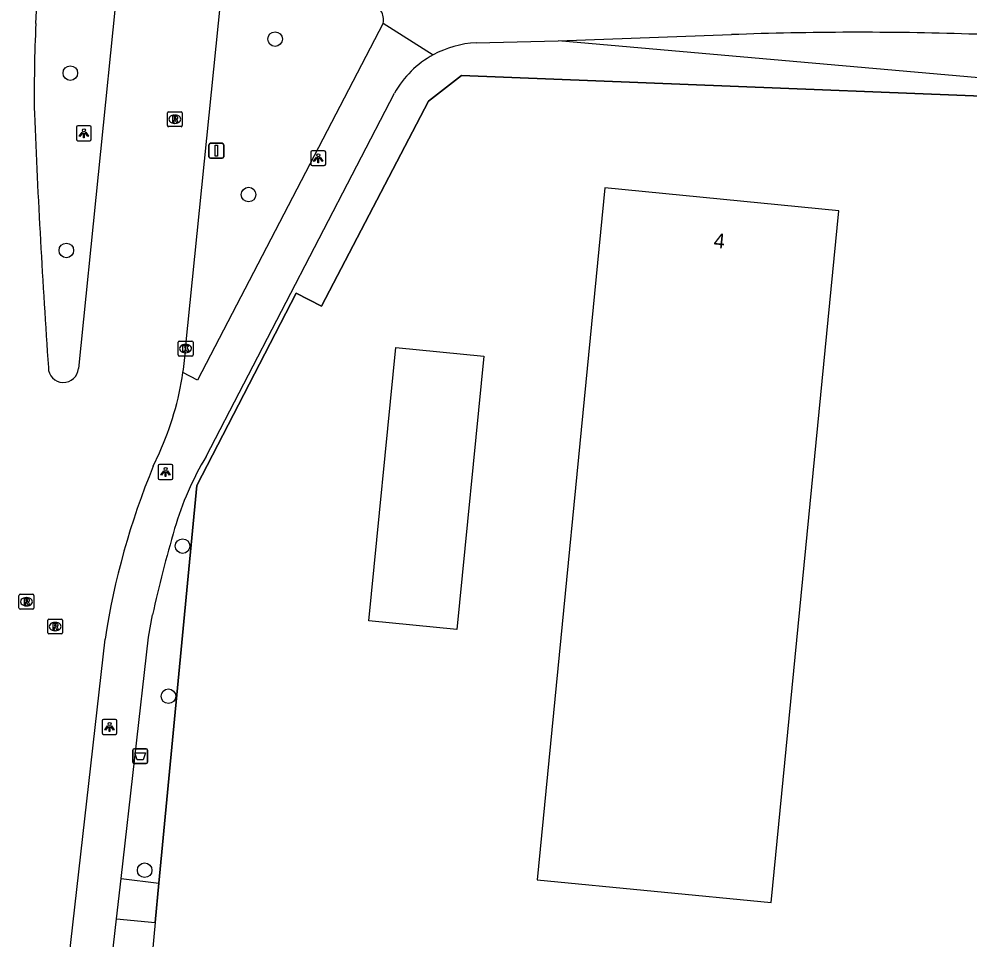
# Model space of a CAD drawing. Extents: x 161848 to 162726, y 385382 to 386521.
# Drawn here: x 162169.1 to 162232.8, y 386400.6 to 386462.3 of the extents above; entities that cross this region are included whole.
import ezdxf

# ---------------------------------------------------------------- set-up
doc = ezdxf.new("R2010")
doc.units = 0
for name, color, linetype in [('IMGEO_Afvalbak', 7, 'Continuous'), ('IMGEO_Boom', 7, 'Continuous'), ('IMGEO_Groenvoorziening', 7, 'Continuous'), ('IMGEO_Hek', 7, 'Continuous'), ('IMGEO_Kolk', 7, 'Continuous'), ('IMGEO_Lichtpunt', 7, 'Continuous'), ('IMGEO_Pand', 7, 'Continuous'), ('IMGEO_Pand_nummerreeks', 7, 'Continuous'), ('IMGEO_Pand_vergunning_verleend', 7, 'Continuous'), ('IMGEO_Rijbaan_lokaal_open', 7, 'Continuous'), ('IMGEO_Rioolput', 7, 'Continuous'), ('IMGEO_Verkeersbordpaal', 7, 'Continuous'), ('IMGEO_Voetpad_open', 7, 'Continuous')]:
    doc.layers.add(name, color=color, linetype=linetype)

msp = doc.modelspace()

# ---------------------------------------------------------------- linework, layer by layer
at = {"layer": 'IMGEO_Afvalbak'}
for p, q in [((162176.721, 386412.506), (162176.721, 386413.306)), ((162176.721, 386413.306), (162176.721, 386412.506)), ((162176.821, 386413.406), (162177.611, 386413.406)), ((162177.611, 386413.406), (162176.821, 386413.406)), ((162177.711, 386413.306), (162177.711, 386412.506)), ((162177.711, 386412.506), (162177.711, 386413.306)), ((162177.611, 386412.406), (162176.821, 386412.406)), ((162176.821, 386412.406), (162177.611, 386412.406))]:
    msp.add_line(p, q, dxfattribs=at)
msp.add_lwpolyline([(162176.864, 386413.12), (162177.568, 386413.12), (162177.419, 386412.65), (162177.013, 386412.65), (162176.864, 386413.12)], dxfattribs=at)
for centre, start, end in [((162176.821, 386413.306), 90, 180), ((162176.821, 386413.306), 90, 180), ((162177.611, 386413.306), 0, 90), ((162177.611, 386413.306), 360, 90), ((162176.821, 386412.506), 180, 270), ((162176.821, 386412.506), 180, 270), ((162177.611, 386412.506), 270, 0), ((162177.611, 386412.506), 270, 0)]:
    msp.add_arc(centre, 0.1, start, end, dxfattribs=at)
at = {"layer": 'IMGEO_Boom'}
for centre in [(162186.254, 386460.98), (162172.528, 386458.704), (162184.478, 386450.558), (162172.263, 386446.814), (162180.05, 386426.989), (162179.107, 386416.924), (162177.51, 386405.253)]:
    msp.add_circle(centre, 0.489, dxfattribs=at)
at = {"layer": 'IMGEO_Groenvoorziening'}
for points in [[(162243.595, 386457.479), (162205.24, 386460.863)], [(162178.47, 386404.378), (162180.999, 386431.06), (162187.674, 386443.939), (162189.361, 386443.065), (162196.535, 386456.809), (162198.755, 386458.546), (162250.514, 386456.492)], [(162178.22, 386401.743), (162177.72, 386396.465), (162174.416, 386391.373)]]:
    msp.add_lwpolyline(points, dxfattribs=at)
at = {"layer": 'IMGEO_Hek'}
for points in [[(162250.514, 386456.492), (162198.755, 386458.546), (162196.535, 386456.809), (162189.361, 386443.065), (162187.674, 386443.939), (162180.999, 386431.06), (162178.47, 386404.378)], [(162178.47, 386404.378), (162178.22, 386401.743)], [(162178.22, 386401.743), (162177.72, 386396.465)]]:
    msp.add_lwpolyline(points, dxfattribs=at)
at = {"layer": 'IMGEO_Kolk'}
for p, q in [((162179.751, 386439.807), (162179.751, 386440.659)), ((162179.826, 386440.733), (162180.678, 386440.733)), ((162180.239, 386440.513), (162180.264, 386440.513)), ((162180.752, 386440.659), (162180.752, 386439.807)), ((162180.262, 386439.953), (162180.237, 386439.953)), ((162180.678, 386439.733), (162179.826, 386439.733))]:
    msp.add_line(p, q, dxfattribs=at)
for points in [[(162179.751, 386439.807), (162179.751, 386440.659)], [(162179.826, 386440.733), (162180.678, 386440.733)], [(162180.072, 386440.433), (162180.195, 386440.433), (162180.195, 386440.282), (162180.325, 386440.433), (162180.489, 386440.433), (162180.343, 386440.282), (162180.496, 386440.033), (162180.344, 386440.033), (162180.259, 386440.197), (162180.195, 386440.13), (162180.195, 386440.033), (162180.072, 386440.033), (162180.072, 386440.433)], [(162180.752, 386440.659), (162180.752, 386439.807)], [(162180.678, 386439.733), (162179.826, 386439.733)]]:
    msp.add_lwpolyline(points, dxfattribs=at)
for centre, start, end in [((162179.828, 386440.657), 91.55205, 178.44795), ((162179.828, 386440.657), 91.55205, 178.44795), ((162180.676, 386440.657), 1.55205, 88.44795), ((162180.676, 386440.657), 1.55205, 88.44795), ((162179.828, 386439.809), 181.55205, 268.44795), ((162179.828, 386439.809), 181.55205, 268.44795), ((162180.676, 386439.809), 271.55205, 358.44795), ((162180.676, 386439.809), 271.55205, 358.44795)]:
    msp.add_arc(centre, 0.0765, start, end, dxfattribs=at)
for centre, major_axis, ratio, start_param, end_param in [((162180.238, 386440.233), (-0.387, 0.002), 0.722429, 4.712389, 7.853982), ((162180.263, 386440.233), (-0.39, 0.002), 0.717154, 1.570796, 4.712389)]:
    msp.add_ellipse(centre, major_axis=major_axis, ratio=ratio, start_param=start_param, end_param=end_param, dxfattribs=at)
at = {"layer": 'IMGEO_Lichtpunt'}
for p, q in [((162172.938, 386455.069), (162172.938, 386454.262)), ((162172.938, 386455.069), (162172.938, 386454.262)), ((162173.84, 386455.164), (162173.032, 386455.164)), ((162173.84, 386455.164), (162173.032, 386455.164)), ((162173.934, 386454.262), (162173.934, 386455.069)), ((162173.934, 386454.262), (162173.934, 386455.069)), ((162173.032, 386454.168), (162173.84, 386454.168)), ((162173.032, 386454.168), (162173.84, 386454.168)), ((162188.651, 386453.399), (162188.651, 386452.592)), ((162188.651, 386453.399), (162188.651, 386452.592)), ((162189.553, 386453.494), (162188.745, 386453.494)), ((162189.553, 386453.494), (162188.745, 386453.494)), ((162189.647, 386452.592), (162189.647, 386453.399)), ((162189.647, 386452.592), (162189.647, 386453.399)), ((162188.745, 386452.498), (162189.553, 386452.498)), ((162188.745, 386452.498), (162189.553, 386452.498)), ((162178.412, 386432.36), (162178.412, 386431.553)), ((162178.412, 386432.36), (162178.412, 386431.553)), ((162179.314, 386432.455), (162178.506, 386432.455)), ((162179.314, 386432.455), (162178.506, 386432.455)), ((162179.408, 386431.553), (162179.408, 386432.36)), ((162179.408, 386431.553), (162179.408, 386432.36)), ((162178.506, 386431.459), (162179.314, 386431.459)), ((162178.506, 386431.459), (162179.314, 386431.459)), ((162174.657, 386415.264), (162174.657, 386414.457)), ((162174.657, 386415.264), (162174.657, 386414.457)), ((162175.559, 386415.359), (162174.751, 386415.359)), ((162175.559, 386415.359), (162174.751, 386415.359)), ((162175.653, 386414.457), (162175.653, 386415.264)), ((162175.653, 386414.457), (162175.653, 386415.264)), ((162174.751, 386414.363), (162175.559, 386414.363)), ((162174.751, 386414.363), (162175.559, 386414.363))]:
    msp.add_line(p, q, dxfattribs=at)
for points in [[(162173.312, 386454.733), (162173.351, 386454.705), (162173.163, 386454.443), (162173.125, 386454.47), (162173.312, 386454.733)], [(162173.414, 386454.685), (162173.461, 386454.685), (162173.461, 386454.363), (162173.414, 386454.363), (162173.414, 386454.685)], [(162173.524, 386454.705), (162173.562, 386454.732), (162173.749, 386454.47), (162173.71, 386454.442), (162173.524, 386454.705)], [(162189.025, 386453.063), (162189.064, 386453.035), (162188.876, 386452.773), (162188.838, 386452.8), (162189.025, 386453.063)], [(162189.127, 386453.015), (162189.174, 386453.015), (162189.174, 386452.693), (162189.127, 386452.693), (162189.127, 386453.015)], [(162189.237, 386453.035), (162189.275, 386453.062), (162189.462, 386452.8), (162189.423, 386452.772), (162189.237, 386453.035)], [(162178.786, 386432.024), (162178.825, 386431.996), (162178.637, 386431.734), (162178.599, 386431.761), (162178.786, 386432.024)], [(162178.888, 386431.976), (162178.935, 386431.976), (162178.935, 386431.654), (162178.888, 386431.654), (162178.888, 386431.976)], [(162178.998, 386431.996), (162179.036, 386432.023), (162179.223, 386431.761), (162179.184, 386431.733), (162178.998, 386431.996)], [(162175.031, 386414.928), (162175.07, 386414.9), (162174.882, 386414.638), (162174.844, 386414.665), (162175.031, 386414.928)], [(162175.243, 386414.9), (162175.281, 386414.927), (162175.468, 386414.665), (162175.429, 386414.637), (162175.243, 386414.9)], [(162175.133, 386414.88), (162175.18, 386414.88), (162175.18, 386414.558), (162175.133, 386414.558), (162175.133, 386414.88)]]:
    msp.add_lwpolyline(points, dxfattribs=at)
for centre in [(162173.437, 386454.867), (162189.15, 386453.197), (162178.911, 386432.158), (162175.156, 386415.062)]:
    msp.add_circle(centre, 0.0994, dxfattribs=at)
for centre, start, end in [((162173.032, 386455.069), 90, 180), ((162173.032, 386455.069), 90, 180), ((162173.84, 386455.069), 0, 90), ((162173.84, 386455.069), 0, 90), ((162173.032, 386454.262), 180, 270), ((162173.032, 386454.262), 180, 270), ((162173.84, 386454.262), 270, 0), ((162173.84, 386454.262), 270, 360), ((162188.745, 386453.399), 90, 180), ((162188.745, 386453.399), 90, 180), ((162189.553, 386453.399), 0, 90), ((162189.553, 386453.399), 0, 90), ((162188.745, 386452.592), 180, 270), ((162188.745, 386452.592), 180, 270), ((162189.553, 386452.592), 270, 0), ((162189.553, 386452.592), 270, 360), ((162178.506, 386432.36), 90, 180), ((162178.506, 386432.36), 90, 180), ((162179.314, 386432.36), 0, 90), ((162179.314, 386432.36), 0, 90), ((162178.506, 386431.553), 180, 270), ((162178.506, 386431.553), 180, 270), ((162179.314, 386431.553), 270, 0), ((162179.314, 386431.553), 270, 360), ((162174.751, 386415.264), 90, 180), ((162174.751, 386415.264), 90, 180), ((162175.559, 386415.264), 0, 90), ((162175.559, 386415.264), 0, 90), ((162174.751, 386414.457), 180, 270), ((162174.751, 386414.457), 180, 270), ((162175.559, 386414.457), 270, 0), ((162175.559, 386414.457), 270, 360)]:
    msp.add_arc(centre, 0.0946, start, end, dxfattribs=at)
at = {"layer": 'IMGEO_Pand'}
msp.add_lwpolyline([(162224.053, 386449.469), (162208.366, 386450.999), (162203.822, 386404.621), (162219.512, 386403.092), (162224.053, 386449.469)], dxfattribs=at)
at = {"layer": 'IMGEO_Pand_vergunning_verleend'}
msp.add_lwpolyline([(162192.534, 386421.981), (162194.356, 386440.308), (162200.256, 386439.721), (162198.433, 386421.394), (162192.534, 386421.981)], dxfattribs=at)
at = {"layer": 'IMGEO_Rijbaan_lokaal_open'}
for points in [[(162170.217, 386462.026), (162170.382, 386465.025), (162170.424, 386465.481)], [(162175.718, 386464.939), (162173.071, 386438.895)], [(162180.252, 386440.233), (162182.626, 386463.592), (162182.695, 386464.291)], [(162178.091, 386432.339), (162178.498, 386433.25)], [(162171.607, 386391.926), (162174.858, 386420.746)]]:
    msp.add_lwpolyline(points, dxfattribs=at)
for centre, radius, start, end in [((162268.741, 386457.442), 98.631, 177.33624, 180.83896), ((162769.432, 386480.347), 599.805, 182.326531, 183.956383), ((162160.38, 386441.545), 19.915, 351.54859, 356.2229), ((162172.065, 386438.964), 1.009, 180.09475, 356.09641), ((162160.14, 386441.574), 20.157, 335.61025, 351.56792), ((162224.126, 386413.254), 49.835, 157.48198, 171.35309)]:
    msp.add_arc(centre, radius, start, end, dxfattribs=at)
at = {"layer": 'IMGEO_Rioolput'}
for p, q in [((162179.032, 386455.184), (162179.032, 386456.036)), ((162179.107, 386456.11), (162179.959, 386456.11)), ((162179.52, 386455.89), (162179.545, 386455.89)), ((162180.033, 386456.036), (162180.033, 386455.184)), ((162179.959, 386455.11), (162179.107, 386455.11)), ((162179.543, 386455.33), (162179.518, 386455.33)), ((162169.088, 386422.832), (162169.088, 386423.684)), ((162169.163, 386423.758), (162170.015, 386423.758)), ((162169.576, 386423.538), (162169.601, 386423.538)), ((162170.089, 386423.684), (162170.089, 386422.832)), ((162170.015, 386422.758), (162169.163, 386422.758)), ((162169.599, 386422.978), (162169.574, 386422.978)), ((162171.014, 386421.17), (162171.014, 386422.022)), ((162171.089, 386422.096), (162171.941, 386422.096)), ((162172.015, 386422.022), (162172.015, 386421.17)), ((162171.525, 386421.316), (162171.5, 386421.316)), ((162171.502, 386421.876), (162171.527, 386421.876)), ((162171.941, 386421.096), (162171.089, 386421.096))]:
    msp.add_line(p, q, dxfattribs=at)
for points in [[(162179.032, 386455.184), (162179.032, 386456.036)], [(162179.107, 386456.11), (162179.959, 386456.11)], [(162179.621, 386455.808), (162179.369, 386455.81), (162179.369, 386455.41)], [(162179.547, 386455.729), (162179.493, 386455.729), (162179.493, 386455.648)], [(162180.033, 386456.036), (162180.033, 386455.184)], [(162179.959, 386455.11), (162179.107, 386455.11)], [(162179.369, 386455.41), (162179.493, 386455.41), (162179.493, 386455.572), (162179.504, 386455.572)], [(162179.493, 386455.648), (162179.545, 386455.648)], [(162179.551, 386455.543), (162179.622, 386455.41), (162179.762, 386455.41), (162179.697, 386455.536)], [(162169.088, 386422.832), (162169.088, 386423.684)], [(162169.163, 386423.758), (162170.015, 386423.758)], [(162169.677, 386423.456), (162169.425, 386423.458), (162169.425, 386423.058)], [(162169.425, 386423.058), (162169.549, 386423.058), (162169.549, 386423.22), (162169.56, 386423.22)], [(162169.603, 386423.377), (162169.549, 386423.377), (162169.549, 386423.296)], [(162169.549, 386423.296), (162169.601, 386423.296)], [(162169.607, 386423.191), (162169.678, 386423.058), (162169.818, 386423.058), (162169.753, 386423.184)], [(162170.089, 386423.684), (162170.089, 386422.832)], [(162170.015, 386422.758), (162169.163, 386422.758)], [(162171.014, 386421.17), (162171.014, 386422.022)], [(162171.089, 386422.096), (162171.941, 386422.096)], [(162172.015, 386422.022), (162172.015, 386421.17)], [(162171.603, 386421.794), (162171.351, 386421.796), (162171.351, 386421.396)], [(162171.351, 386421.396), (162171.475, 386421.396), (162171.475, 386421.558), (162171.486, 386421.558)], [(162171.529, 386421.715), (162171.475, 386421.715), (162171.475, 386421.634)], [(162171.475, 386421.634), (162171.527, 386421.634)], [(162171.533, 386421.529), (162171.604, 386421.396), (162171.744, 386421.396), (162171.679, 386421.522)], [(162171.941, 386421.096), (162171.089, 386421.096)]]:
    msp.add_lwpolyline(points, dxfattribs=at)
for centre, radius, start, end in [((162179.109, 386456.034), 0.0765, 91.55205, 178.44795), ((162179.109, 386456.034), 0.0765, 91.55205, 178.44795), ((162179.553, 386455.633), 0.0964, 77.00612, 93.18647), ((162179.567, 386455.69), 0.0378, 276.66336, 79.67722), ((162179.62, 386455.698), 0.109, 350.36119, 89.41601), ((162179.618, 386455.698), 0.112, 277.58423, 350.98172), ((162179.957, 386456.034), 0.0765, 1.55205, 88.44795), ((162179.957, 386456.034), 0.0765, 1.55205, 88.44795), ((162179.109, 386455.186), 0.0765, 181.55205, 268.44795), ((162179.109, 386455.186), 0.0765, 181.55205, 268.44795), ((162179.503, 386455.519), 0.0533, 26.02933, 88.69889), ((162179.529, 386455.837), 0.19, 274.7715, 282.96867), ((162179.602, 386455.483), 0.108, 29.51342, 73.79051), ((162179.957, 386455.186), 0.0765, 271.55205, 358.44795), ((162179.957, 386455.186), 0.0765, 271.55205, 358.44795), ((162169.165, 386423.682), 0.0765, 91.55205, 178.44795), ((162169.165, 386423.682), 0.0765, 91.55205, 178.44795), ((162169.559, 386423.167), 0.0533, 26.02933, 88.69889), ((162169.585, 386423.485), 0.19, 274.7715, 282.96867), ((162169.609, 386423.281), 0.0964, 77.00612, 93.18647), ((162169.623, 386423.338), 0.0378, 276.66336, 79.67722), ((162169.676, 386423.346), 0.109, 350.36119, 89.41601), ((162169.674, 386423.346), 0.112, 277.58423, 350.98172), ((162169.658, 386423.131), 0.108, 29.51342, 73.79051), ((162170.013, 386423.682), 0.0765, 1.55205, 88.44795), ((162170.013, 386423.682), 0.0765, 1.55205, 88.44795), ((162169.165, 386422.834), 0.0765, 181.55205, 268.44795), ((162169.165, 386422.834), 0.0765, 181.55205, 268.44795), ((162170.013, 386422.834), 0.0765, 271.55205, 358.44795), ((162170.013, 386422.834), 0.0765, 271.55205, 358.44795), ((162171.091, 386422.02), 0.0765, 91.55205, 178.44795), ((162171.091, 386422.02), 0.0765, 91.55205, 178.44795), ((162171.939, 386422.02), 0.0765, 1.55205, 88.44795), ((162171.939, 386422.02), 0.0765, 1.55205, 88.44795), ((162171.485, 386421.505), 0.0533, 26.02933, 88.69889), ((162171.511, 386421.823), 0.19, 274.7715, 282.96867), ((162171.535, 386421.619), 0.0964, 77.00612, 93.18647), ((162171.549, 386421.676), 0.0378, 276.66336, 79.67722), ((162171.602, 386421.684), 0.109, 350.36119, 89.41601), ((162171.6, 386421.684), 0.112, 277.58423, 350.98172), ((162171.584, 386421.469), 0.108, 29.51342, 73.79051), ((162171.091, 386421.172), 0.0765, 181.55205, 268.44795), ((162171.091, 386421.172), 0.0765, 181.55205, 268.44795), ((162171.939, 386421.172), 0.0765, 271.55205, 358.44795), ((162171.939, 386421.172), 0.0765, 271.55205, 358.44795)]:
    msp.add_arc(centre, radius, start, end, dxfattribs=at)
for centre, major_axis, ratio, start_param, end_param in [((162179.519, 386455.61), (-0.387, 0.002), 0.722429, 4.712389, 7.853982), ((162179.544, 386455.61), (-0.39, 0.002), 0.717154, 1.570796, 4.712389), ((162169.575, 386423.258), (-0.387, 0.002), 0.722429, 4.712389, 7.853982), ((162169.6, 386423.258), (-0.39, 0.002), 0.717154, 1.570796, 4.712389), ((162171.501, 386421.596), (-0.387, 0.002), 0.722429, 4.712389, 7.853982), ((162171.526, 386421.596), (-0.39, 0.002), 0.717154, 1.570796, 4.712389)]:
    msp.add_ellipse(centre, major_axis=major_axis, ratio=ratio, start_param=start_param, end_param=end_param, dxfattribs=at)
at = {"layer": 'IMGEO_Verkeersbordpaal'}
for p, q in [((162181.823, 386453.098), (162181.823, 386453.898)), ((162181.823, 386453.898), (162181.823, 386453.098)), ((162181.923, 386453.998), (162182.713, 386453.998)), ((162182.713, 386453.998), (162181.923, 386453.998)), ((162182.813, 386453.898), (162182.813, 386453.098)), ((162182.813, 386453.098), (162182.813, 386453.898)), ((162182.713, 386452.998), (162181.923, 386452.998)), ((162181.923, 386452.998), (162182.713, 386452.998))]:
    msp.add_line(p, q, dxfattribs=at)
msp.add_lwpolyline([(162182.243, 386453.873), (162182.393, 386453.873), (162182.393, 386453.123), (162182.243, 386453.123), (162182.243, 386453.873)], dxfattribs=at)
for centre, start, end in [((162181.923, 386453.898), 90, 180), ((162181.923, 386453.898), 90, 180), ((162182.713, 386453.898), 0, 90), ((162182.713, 386453.898), 360, 90), ((162181.923, 386453.098), 180, 270), ((162181.923, 386453.098), 180, 270), ((162182.713, 386453.098), 270, 0), ((162182.713, 386453.098), 270, 0)]:
    msp.add_arc(centre, 0.1, start, end, dxfattribs=at)
at = {"layer": 'IMGEO_Voetpad_open'}
for points in [[(162193.489, 386462.041), (162181.044, 386438.11), (162180.079, 386438.618)], [(162193.489, 386462.041), (162196.855, 386459.926)], [(162199.725, 386460.733), (162205.24, 386460.863)], [(162205.24, 386460.863), (162216.852, 386461.282)], [(162181.637, 386433.006), (162194.254, 386457.361)], [(162175.927, 386404.71), (162177.76, 386420.893), (162178.038, 386422.374)], [(162175.618, 386401.988), (162175.927, 386404.71)], [(162175.927, 386404.71), (162178.47, 386404.378)], [(162178.22, 386401.743), (162178.47, 386404.378)], [(162174.416, 386391.373), (162175.618, 386401.988)], [(162175.618, 386401.988), (162178.22, 386401.743)]]:
    msp.add_lwpolyline(points, dxfattribs=at)
for centre, radius, start, end in [((162192.512, 386462.304), 1.012, 344.95973, 84.0918), ((162225.341, 386232.741), 228.698, 88.13907, 92.12732), ((162228.859, 386147.439), 313.905, 87.25058, 89.28641), ((162200.038, 386454.114), 6.626, 92.70444, 118.7059), ((162200.021, 386454.115), 6.617, 118.57843, 150.62304), ((162199.071, 386422.516), 20.346, 148.96472, 163.90427), ((162257.665, 386405.023), 81.495, 163.50842, 167.70686)]:
    msp.add_arc(centre, radius, start, end, dxfattribs=at)

# ---------------------------------------------------------------- texts
at = {"layer": 'IMGEO_Pand_nummerreeks'}
msp.add_text('4', height=1, rotation=354.42939, dxfattribs=at).set_placement((162215.621, 386446.996))

doc.saveas('drawing.dxf')
